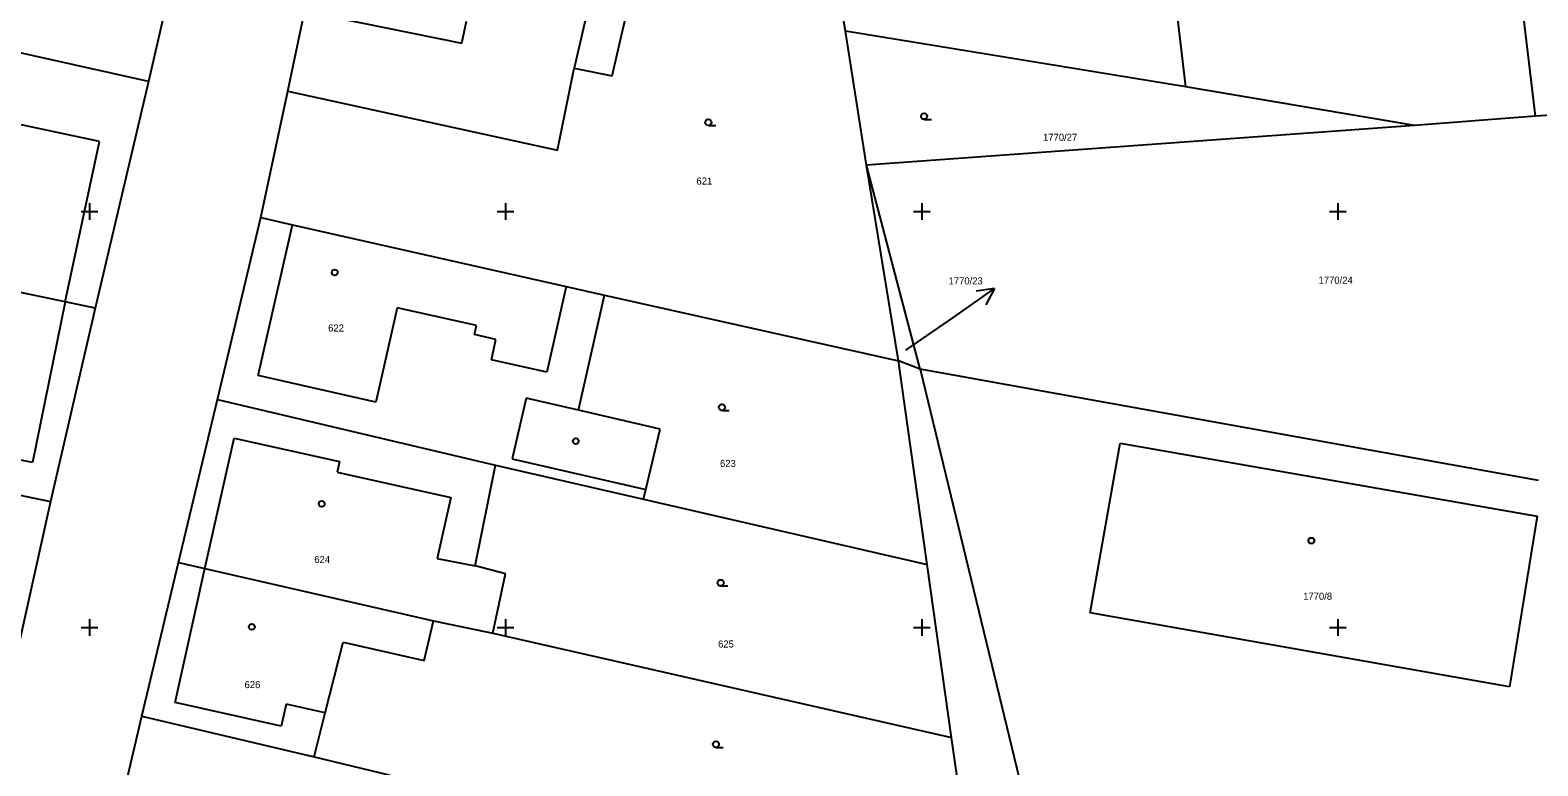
# Model space of a CAD drawing. Extents: x -702257 to -701487, y -1009871 to -1008841.
# Drawn here: x -701728.6 to -701638, y -1009483.3 to -1009439.1 of the extents above; entities that cross this region are included whole.
import ezdxf

# ---------------------------------------------------------------- set-up
doc = ezdxf.new("R2010")
doc.units = 0
for name, color, linetype in [('Z_hektometricka_sit', 7, 'Continuous'), ('Z_katastr_cisla_pozemkova', 7, 'Continuous'), ('Z_katastr_cisla_stavebni', 7, 'Continuous'), ('Z_katastr_hranice', 7, 'Continuous'), ('Z_katastr_parcelni_cislo_odkaz', 7, 'Continuous'), ('Z_katastr_vnitrni_kresba', 7, 'Continuous'), ('Z_katastr_znacky_budov', 7, 'Continuous'), ('Z_katastr_znacky_kultur', 7, 'Continuous')]:
    doc.layers.add(name, color=color, linetype=linetype)

msp = doc.modelspace()

# ---------------------------------------------------------------- linework, layer by layer
at = {"layer": 'Z_hektometricka_sit'}
for p, q in [((-701725, -1009449.5), (-701725, -1009450.5)), ((-701725, -1009449.5), (-701725, -1009450.5)), ((-701700, -1009449.5), (-701700, -1009450.5)), ((-701700, -1009449.5), (-701700, -1009450.5)), ((-701675, -1009449.5), (-701675, -1009450.5)), ((-701675, -1009449.5), (-701675, -1009450.5)), ((-701650, -1009449.5), (-701650, -1009450.5)), ((-701650, -1009449.5), (-701650, -1009450.5)), ((-701725.5, -1009450), (-701724.5, -1009450)), ((-701725.5, -1009450), (-701724.5, -1009450)), ((-701700.5, -1009450), (-701699.5, -1009450)), ((-701700.5, -1009450), (-701699.5, -1009450)), ((-701675.5, -1009450), (-701674.5, -1009450)), ((-701675.5, -1009450), (-701674.5, -1009450)), ((-701650.5, -1009450), (-701649.5, -1009450)), ((-701650.5, -1009450), (-701649.5, -1009450)), ((-701725.5, -1009475), (-701724.5, -1009475)), ((-701725.5, -1009475), (-701724.5, -1009475)), ((-701725, -1009474.5), (-701725, -1009475.5)), ((-701725, -1009474.5), (-701725, -1009475.5)), ((-701700.5, -1009475), (-701699.5, -1009475)), ((-701700.5, -1009475), (-701699.5, -1009475)), ((-701700, -1009474.5), (-701700, -1009475.5)), ((-701700, -1009474.5), (-701700, -1009475.5)), ((-701675.5, -1009475), (-701674.5, -1009475)), ((-701675.5, -1009475), (-701674.5, -1009475)), ((-701675, -1009474.5), (-701675, -1009475.5)), ((-701675, -1009474.5), (-701675, -1009475.5)), ((-701650.5, -1009475), (-701649.5, -1009475)), ((-701650.5, -1009475), (-701649.5, -1009475)), ((-701650, -1009474.5), (-701650, -1009475.5)), ((-701650, -1009474.5), (-701650, -1009475.5))]:
    msp.add_line(p, q, dxfattribs=at)
at = {"layer": 'Z_katastr_hranice'}
for p, q in [((-701638.14, -1009444.28), (-701643.86, -1009395.6)), ((-701659.14, -1009442.52), (-701664.37, -1009397.76)), ((-701713.08, -1009442.77), (-701709.98, -1009428.07)), ((-701718.72, -1009430.34), (-701721.46, -1009442.19)), ((-701693.59, -1009441.86), (-701691.41, -1009432.3)), ((-701679.58, -1009439.18), (-701680.36, -1009434.61)), ((-701721.46, -1009442.19), (-701733.09, -1009439.59)), ((-701678.32, -1009447.22), (-701679.58, -1009439.18)), ((-701659.14, -1009442.52), (-701679.58, -1009439.18)), ((-701696.88, -1009446.32), (-701695.89, -1009441.39)), ((-701695.89, -1009441.39), (-701693.59, -1009441.86)), ((-701721.46, -1009442.19), (-701724.65, -1009455.81)), ((-701714.71, -1009450.37), (-701713.08, -1009442.77)), ((-701713.08, -1009442.77), (-701696.88, -1009446.32)), ((-701645.4, -1009444.85), (-701659.14, -1009442.52)), ((-701624.32, -1009443.34), (-701638.14, -1009444.28)), ((-701645.4, -1009444.85), (-701678.32, -1009447.22)), ((-701638.14, -1009444.28), (-701645.4, -1009444.85)), ((-701676.39, -1009458.98), (-701678.32, -1009447.22)), ((-701675.1, -1009459.49), (-701678.32, -1009447.22)), ((-701717.31, -1009461.31), (-701714.71, -1009450.37)), ((-701714.71, -1009450.37), (-701712.81, -1009450.8)), ((-701712.81, -1009450.8), (-701696.37, -1009454.51)), ((-701726.45, -1009455.44), (-701737.87, -1009453.06)), ((-701696.37, -1009454.51), (-701694.05, -1009455.03)), ((-701695.63, -1009461.95), (-701694.05, -1009455.03)), ((-701694.05, -1009455.03), (-701676.39, -1009458.98)), ((-701724.65, -1009455.81), (-701727.35, -1009467.43)), ((-701724.65, -1009455.81), (-701726.45, -1009455.44)), ((-701674.68, -1009471.22), (-701676.39, -1009458.98)), ((-701675.1, -1009459.49), (-701676.39, -1009458.98)), ((-701675.1, -1009459.49), (-701658.76, -1009527)), ((-701637.95, -1009466.18), (-701675.1, -1009459.49)), ((-701719.66, -1009471.11), (-701717.31, -1009461.31)), ((-701717.31, -1009461.31), (-701700.6, -1009465.25)), ((-701690.72, -1009463.08), (-701695.63, -1009461.95)), ((-701691.57, -1009466.71), (-701690.72, -1009463.08)), ((-701664.89, -1009474.12), (-701663.09, -1009463.92)), ((-701663.09, -1009463.92), (-701638.03, -1009468.32)), ((-701740.86, -1009464.65), (-701727.35, -1009467.43)), ((-701701.83, -1009471.31), (-701700.6, -1009465.25)), ((-701700.6, -1009465.25), (-701691.71, -1009467.3)), ((-701691.71, -1009467.3), (-701691.57, -1009466.71)), ((-701727.35, -1009467.43), (-701730.45, -1009481.35)), ((-701691.71, -1009467.3), (-701674.68, -1009471.22)), ((-701638.03, -1009468.32), (-701639.7, -1009478.57)), ((-701721.86, -1009480.33), (-701719.66, -1009471.11)), ((-701719.66, -1009471.11), (-701718.06, -1009471.47)), ((-701700.01, -1009471.78), (-701701.83, -1009471.31)), ((-701673.22, -1009481.61), (-701674.68, -1009471.22)), ((-701718.06, -1009471.47), (-701704.33, -1009474.61)), ((-701700.76, -1009475.35), (-701700.01, -1009471.78)), ((-701639.7, -1009478.57), (-701664.89, -1009474.12)), ((-701704.9, -1009476.99), (-701704.33, -1009474.61)), ((-701704.33, -1009474.61), (-701700.76, -1009475.35)), ((-701710.83, -1009480.14), (-701709.75, -1009475.88)), ((-701709.75, -1009475.88), (-701704.9, -1009476.99)), ((-701700.76, -1009475.35), (-701673.22, -1009481.61)), ((-701723.93, -1009489.23), (-701721.86, -1009480.33)), ((-701721.86, -1009480.33), (-701711.5, -1009482.77)), ((-701711.5, -1009482.77), (-701710.83, -1009480.14)), ((-701671.71, -1009492.1), (-701673.22, -1009481.61)), ((-701711.5, -1009482.77), (-701706.93, -1009483.87))]:
    msp.add_line(p, q, dxfattribs=at)
at = {"layer": 'Z_katastr_parcelni_cislo_odkaz'}
for p, q in [((-701673.08, -1009456.36), (-701670.622, -1009454.639)), ((-701670.622, -1009454.639), (-701671.729, -1009454.803)), ((-701670.622, -1009454.639), (-701671.155, -1009455.623)), ((-701675.95, -1009458.34), (-701673.08, -1009456.36))]:
    msp.add_line(p, q, dxfattribs=at)
at = {"layer": 'Z_katastr_vnitrni_kresba'}
for p, q in [((-701694.83, -1009436.87), (-701695.89, -1009441.39)), ((-701710.24, -1009438.35), (-701702.62, -1009439.9)), ((-701702.62, -1009439.9), (-701702.35, -1009438.57)), ((-701724.4, -1009445.8), (-701731.73, -1009444.24)), ((-701726.45, -1009455.44), (-701724.4, -1009445.8)), ((-701714.86, -1009459.87), (-701712.81, -1009450.8)), ((-701696.37, -1009454.51), (-701697.53, -1009459.66)), ((-701726.45, -1009455.44), (-701728.43, -1009465.09)), ((-701706.51, -1009455.79), (-701707.79, -1009461.46)), ((-701701.75, -1009456.86), (-701706.51, -1009455.79)), ((-701701.87, -1009457.4), (-701701.75, -1009456.86)), ((-701700.58, -1009457.69), (-701701.87, -1009457.4)), ((-701700.85, -1009458.92), (-701700.58, -1009457.69)), ((-701697.53, -1009459.66), (-701700.85, -1009458.92)), ((-701707.79, -1009461.46), (-701714.86, -1009459.87)), ((-701698.76, -1009461.23), (-701699.61, -1009464.88)), ((-701695.63, -1009461.95), (-701698.76, -1009461.23)), ((-701728.43, -1009465.09), (-701735.86, -1009463.57)), ((-701718.06, -1009471.47), (-701716.31, -1009463.62)), ((-701716.31, -1009463.62), (-701709.97, -1009465.04)), ((-701709.97, -1009465.04), (-701710.11, -1009465.67)), ((-701699.61, -1009464.88), (-701691.57, -1009466.71)), ((-701710.11, -1009465.67), (-701703.29, -1009467.19)), ((-701703.29, -1009467.19), (-701704.11, -1009470.85)), ((-701704.11, -1009470.85), (-701701.83, -1009471.31)), ((-701719.86, -1009479.51), (-701718.06, -1009471.47)), ((-701713.48, -1009480.94), (-701719.86, -1009479.51)), ((-701713.18, -1009479.62), (-701713.48, -1009480.94)), ((-701710.83, -1009480.14), (-701713.18, -1009479.62))]:
    msp.add_line(p, q, dxfattribs=at)
at = {"layer": 'Z_katastr_znacky_budov'}
for centre in [(-701710.267, -1009453.669), (-701695.787, -1009463.809), (-701711.047, -1009467.579), (-701651.597, -1009469.789), (-701715.247, -1009474.969)]:
    msp.add_circle(centre, 0.175, dxfattribs=at)
at = {"layer": 'Z_katastr_znacky_kultur'}
for p, q in [((-701687.818, -1009444.84), (-701687.381, -1009444.84)), ((-701674.858, -1009444.47), (-701674.421, -1009444.47)), ((-701687.008, -1009461.96), (-701686.571, -1009461.96)), ((-701687.078, -1009472.51), (-701686.641, -1009472.51)), ((-701687.368, -1009482.21), (-701686.931, -1009482.21))]:
    msp.add_line(p, q, dxfattribs=at)
for centre in [(-701674.858, -1009444.282), (-701687.818, -1009444.652), (-701687.008, -1009461.772), (-701687.078, -1009472.322), (-701687.368, -1009482.022)]:
    msp.add_circle(centre, 0.187, dxfattribs=at)

# ---------------------------------------------------------------- texts
at = {"layer": 'Z_katastr_cisla_pozemkova'}
for s, p in [('1770/27', (-701667.715, -1009445.76)), ('621', (-701688.534, -1009448.39)), ('1770/23', (-701673.39, -1009454.39)), ('1770/24', (-701651.165, -1009454.35)), ('623', (-701687.118, -1009465.36)), ('625', (-701687.238, -1009476.21))]:
    msp.add_text(s, height=0.425, dxfattribs=at).set_placement(p)
at = {"layer": 'Z_katastr_cisla_stavebni'}
for s, p in [('622', (-701710.658, -1009457.22)), ('624', (-701711.493, -1009471.13)), ('1770/8', (-701652.089, -1009473.34)), ('626', (-701715.683, -1009478.65))]:
    msp.add_text(s, height=0.425, dxfattribs=at).set_placement(p)

doc.saveas('drawing.dxf')
